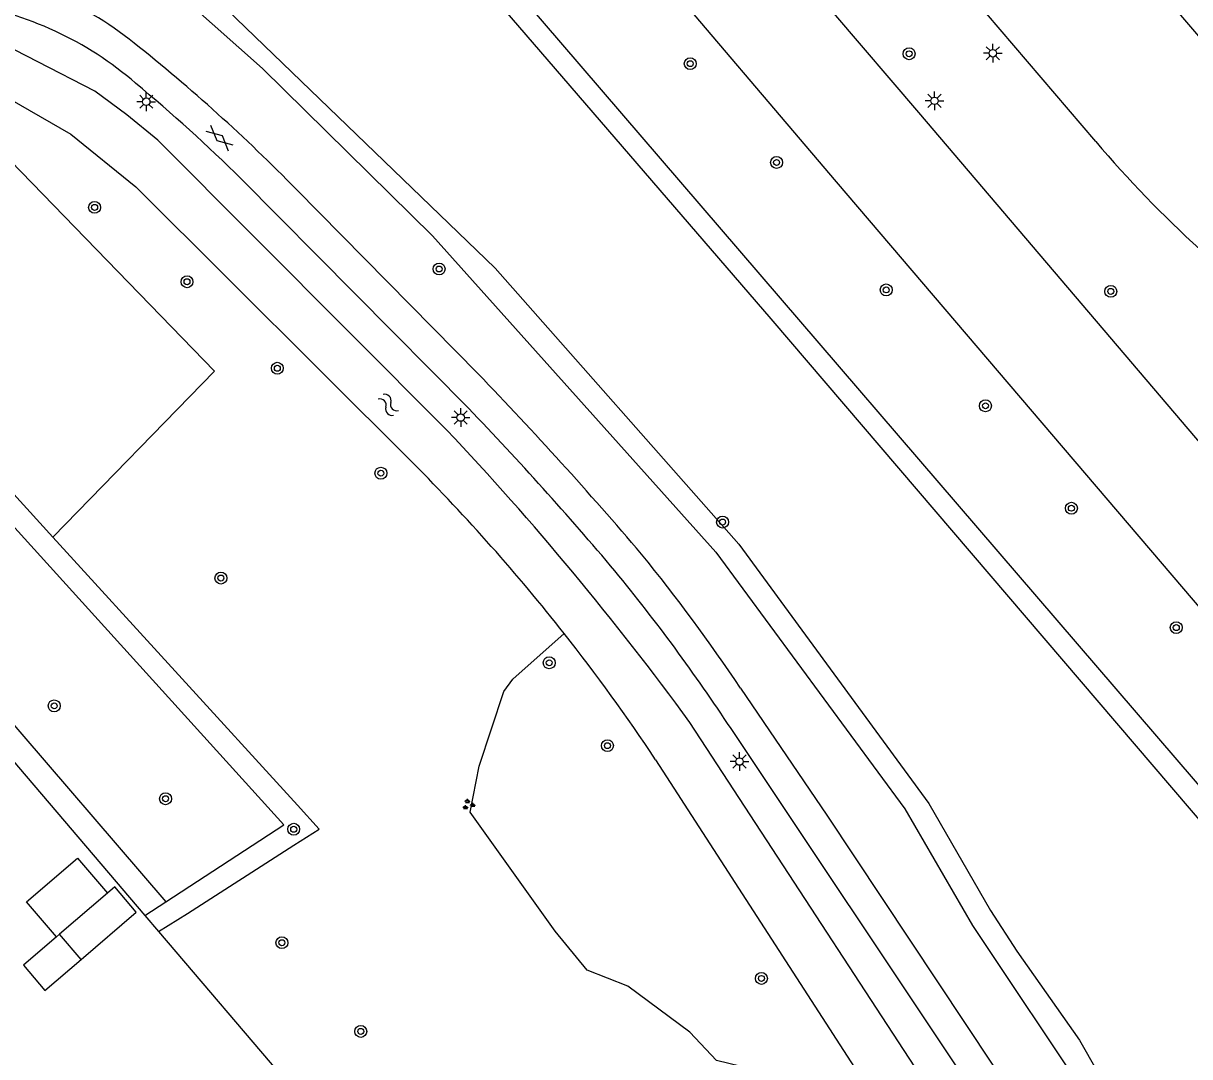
# Model space of a CAD drawing. Extents: x 131000 to 133013, y 393000 to 396501.
# Drawn here: x 131629.4 to 131707.7, y 395798 to 395867.3 of the extents above; entities that cross this region are included whole.
import ezdxf

# ---------------------------------------------------------------- set-up
doc = ezdxf.new("R2010")
doc.units = 0
for name, color, linetype in [('gg-afsc-hekwerk', 7, 'Continuous'), ('gg-bbg-gedigitaliseerde bijgebouw', 7, 'Continuous'), ('gg-bbg-luifel en loopbrug', 7, 'Continuous'), ('gg-knt-verharding', 7, 'Continuous'), ('gg-kntw-bovenkant insteek waterloop', 7, 'Continuous'), ('gt-grn-groengrens', 7, 'Continuous'), ('gt-symb-boom', 7, 'Continuous'), ('gt-symb-gesloten verharding', 7, 'Continuous'), ('gt-symb-groenvak', 7, 'Continuous'), ('gt-symb-lichtmast', 7, 'Continuous'), ('gt-symb-watersymbool', 7, 'Continuous')]:
    doc.layers.add(name, color=color, linetype=linetype)

# ---------------------------------------------------------------- blocks, each defined once
blk = doc.blocks.new('gt0-BOOM')
at = {"layer": 'gt-symb-boom'}
for radius in [0.4, 0.2]:
    blk.add_circle((0, 0), radius, dxfattribs=at)
blk = doc.blocks.new('gt0-LMAST')
at = {"layer": 'gt-symb-lichtmast'}
for p, q in [((-0.182, 0.173), (-0.447, 0.438)), ((-0.005, 0.246), (-0.005, 0.621)), ((0.172, 0.173), (0.437, 0.438)), ((-0.255, -0.004), (-0.63, -0.004)), ((-0.182, -0.181), (-0.447, -0.446)), ((-0.005, -0.254), (-0.005, -0.629)), ((0.437, -0.446), (0.172, -0.181)), ((0.245, -0.004), (0.62, -0.004))]:
    blk.add_line(p, q, dxfattribs=at)
blk.add_circle((-0.005, -0.004), 0.25, dxfattribs=at)
blk = doc.blocks.new('gt0-WA')
at = {"layer": 'gt-symb-watersymbool'}
for centre, start, end in [((-0.323, 0.022), 28.07249, 151.92751), ((0.427, 0.422), 208.07248, 331.92751), ((-0.323, -0.428), 28.07249, 151.92751), ((0.427, -0.028), 208.07248, 331.92751)]:
    blk.add_arc(centre, 0.425, start, end, dxfattribs=at)
blk = doc.blocks.new('gt0-GESVH1')
at = {"layer": 'gt-symb-gesloten verharding'}
for p, q in [((-0.992, -0.261), (0.008, 0.239)), ((0.008, -0.261), (-0.992, 0.239)), ((0.008, 0.239), (1.008, -0.261)), ((1.008, 0.239), (0.008, -0.261))]:
    blk.add_line(p, q, dxfattribs=at)
blk = doc.blocks.new('gt0-GRVAK')
at = {"layer": 'gt-symb-groenvak'}
for p, q in [((-0.11, 0.189), (-0.228, 0.24)), ((-0.182, 0.153), (0.088, 0.153)), ((-0.091, 0.211), (-0.156, 0.322)), ((-0.047, 0.214), (-0.047, 0.393)), ((-0.004, 0.211), (0.061, 0.322)), ((0.015, 0.189), (0.133, 0.24)), ((0.262, -0.052), (0.197, 0.059)), ((0.305, -0.049), (0.305, 0.13)), ((0.349, -0.052), (0.414, 0.059)), ((-0.245, -0.228), (-0.363, -0.177)), ((-0.318, -0.264), (-0.047, -0.264)), ((-0.226, -0.206), (-0.291, -0.095)), ((-0.183, -0.203), (-0.183, -0.024)), ((-0.139, -0.206), (-0.074, -0.095)), ((-0.12, -0.228), (-0.002, -0.177)), ((0.243, -0.074), (0.125, -0.023)), ((0.17, -0.11), (0.441, -0.11)), ((0.368, -0.074), (0.486, -0.023))]:
    blk.add_line(p, q, dxfattribs=at)

msp = doc.modelspace()

# ---------------------------------------------------------------- linework, layer by layer
at = {"layer": 'gg-afsc-hekwerk'}
for p, q in [((131622.822, 395824.791), (131637.591, 395807.476)), ((131637.591, 395807.476), (131638.508, 395806.402)), ((131638.508, 395806.402), (131658.148, 395783.377))]:
    msp.add_line(p, q, dxfattribs=at)
at = {"layer": 'gg-bbg-gedigitaliseerde bijgebouw'}
for p, q in [((131631.86, 395806.22), (131631.659, 395806.047)), ((131633.31, 395804.53), (131631.86, 395806.22))]:
    msp.add_line(p, q, dxfattribs=at)
msp.add_lwpolyline([(131631.659, 395806.047), (131629.44, 395804.14), (131630.88, 395802.45), (131633.31, 395804.53)], dxfattribs=at)
at = {"layer": 'gg-bbg-luifel en loopbrug'}
msp.add_line((131635.078, 395808.979), (131631.86, 395806.22), dxfattribs=at)
for points in [[(131631.659, 395806.047), (131629.65, 395808.391), (131633.07, 395811.322), (131635.078, 395808.979)], [(131633.31, 395804.53), (131637.014, 395807.705), (131635.565, 395809.396), (131635.078, 395808.979)]]:
    msp.add_lwpolyline(points, dxfattribs=at)
at = {"layer": 'gg-knt-verharding'}
for p, q in [((131701.365, 395859.347), (131672.559, 395893.098)), ((131644.049, 395856.849), (131659.296, 395841.47)), ((131647.761, 395856.13), (131659.936, 395843.785)), ((131693.397, 395795.316), (131676.901, 395820.007))]:
    msp.add_line(p, q, dxfattribs=at)
for points in [[(131730.254, 395840.788), (131703.188, 395872.385), (131664.189, 395918.069), (131653.02, 395931.108)], [(131634.341, 395914.74), (131645.381, 395901.978), (131683.957, 395856.657), (131742.762, 395787.763), (131781.537, 395742.437), (131820.845, 395696.358), (131898.684, 395605.153), (131954.265, 395539.868)], [(131666.664, 395887.952), (131689.469, 395861.304), (131728.558, 395815.422), (131748.094, 395792.513), (131786.879, 395747.063), (131826.211, 395701.066), (131865.188, 395655.303), (131904.155, 395609.641), (131938.717, 395569.164)], [(131677.541, 395822.717), (131683.325, 395814.21), (131694.471, 395797.454)]]:
    msp.add_lwpolyline(points, dxfattribs=at)
for centre, radius, start, end in [((131623.273, 395849.22), 21.552, 50.91398, 86.32885), ((131621.867, 395845.818), 23.072, 49.1078, 81.14709), ((131564.632, 395774.799), 116.298, 44.37352, 51.6056), ((131564.515, 395776.139), 113.313, 45.42034, 50.25023), ((131760.8, 395909.861), 78.001, 220.36123, 227.73151), ((131468.192, 395658.84), 266.403, 40.45573, 43.966), ((131496.98, 395685.387), 225.185, 40.14415, 43.87845), ((131572.732, 395752.162), 126.345, 33.94759, 39.01455), ((131571.589, 395750.528), 126.166, 33.41454, 39.37489)]:
    msp.add_arc(centre, radius, start, end, dxfattribs=at)
at = {"layer": 'gg-kntw-bovenkant insteek waterloop'}
msp.add_line((131671.839, 395817.915), (131685.427, 395796.917), dxfattribs=at)
for points in [[(131657.827, 395840.036), (131638.449, 395859.442), (131636.386, 395861.133), (131634.244, 395862.723), (131626.576, 395866.659), (131625.119, 395864.16), (131632.634, 395859.851), (131636.98, 395856.319), (131655.597, 395837.773)], [(131685.427, 395796.917), (131690.64, 395788.86), (131693.27, 395787.664), (131693.658, 395790.56), (131674.148, 395820.414)]]:
    msp.add_lwpolyline(points, dxfattribs=at)
for centre, radius, start, end in [((131508.014, 395698.828), 205.873, 36.19887, 43.3065), ((131563.724, 395746.057), 129.817, 38.21685, 44.951), ((131563.622, 395745.986), 129.942, 33.61099, 38.21367)]:
    msp.add_arc(centre, radius, start, end, dxfattribs=at)
at = {"layer": 'gt-grn-groengrens'}
for p, q in [((131921.034, 395568.604), (131637.223, 395898.894)), ((131631.424, 395832.828), (131610.628, 395855.609)), ((131601.947, 395851.483), (131638.993, 395808.389)), ((131637.591, 395807.476), (131638.993, 395808.389))]:
    msp.add_line(p, q, dxfattribs=at)
for points in [[(131637.223, 395898.894), (131633.883, 395888.876), (131629.538, 395878.736), (131627.184, 395874.209), (131637.143, 395871.674), (131645.472, 395864.25), (131656.88, 395853.023), (131675.893, 395831.837), (131688.569, 395814.635), (131693.092, 395806.807), (131700.941, 395795.044)], [(131814.587, 395690.103), (131774.738, 395736.526), (131729.639, 395788.949), (131679.589, 395847.477), (131637.745, 395895.966), (131635.847, 395889.456), (131629.539, 395875.282), (131638.152, 395872.976), (131661.075, 395850.867), (131677.419, 395832.353), (131690.169, 395814.992), (131694.306, 395807.803), (131696.069, 395805.09), (131700.274, 395799.122), (131706.106, 395788.882), (131713.634, 395773.08), (131720.28, 395757.007), (131729.775, 395732.457), (131732.08, 395728.523), (131740.626, 395711.976), (131745.508, 395704.041), (131755.206, 395688.511), (131775.823, 395662.672), (131777.076, 395661.489)], [(131631.424, 395832.828), (131642.263, 395843.953), (131621.356, 395865.468), (131610.628, 395855.609)], [(131638.993, 395808.389), (131646.913, 395813.545), (131607.162, 395857.377), (131601.947, 395851.483)], [(131638.508, 395806.402), (131640.458, 395807.607), (131647.582, 395812.192), (131649.272, 395813.256), (131647.825, 395814.861), (131631.424, 395832.828)], [(131685.427, 395796.917), (131680.798, 395796.564), (131675.926, 395797.753), (131674.143, 395799.655), (131669.984, 395802.746), (131667.251, 395803.815), (131665.112, 395806.431), (131659.407, 395814.395), (131660.002, 395817.486), (131661.665, 395822.479), (131662.26, 395823.311), (131665.718, 395826.367)]]:
    msp.add_lwpolyline(points, dxfattribs=at)

# ---------------------------------------------------------------- block references
at = {"layer": 'gt-symb-boom'}
for p in [(131688.848, 395865.234), (131674.166, 395864.57), (131679.957, 395857.949), (131634.219, 395854.939), (131657.325, 395850.808), (131640.416, 395849.956), (131687.307, 395849.406), (131702.372, 395849.309), (131646.473, 395844.153), (131693.968, 395841.639), (131653.417, 395837.121), (131699.73, 395834.772), (131676.335, 395833.847), (131642.688, 395830.092), (131706.763, 395826.769), (131664.708, 395824.412), (131631.508, 395821.527), (131668.614, 395818.859), (131638.975, 395815.301), (131647.571, 395813.253), (131646.779, 395805.653), (131678.94, 395803.257), (131652.07, 395799.709)]:
    msp.add_blockref('gt0-BOOM', p, dxfattribs=at)
at = {"layer": 'gt-symb-gesloten verharding', "rotation": -41.229049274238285}
msp.add_blockref('gt0-GESVH1', (131642.601, 395859.592), dxfattribs=at)
at = {"layer": 'gt-symb-groenvak'}
msp.add_blockref('gt0-GRVAK', (131659.274, 395814.904), dxfattribs=at)
at = {"layer": 'gt-symb-lichtmast'}
for p in [(131694.468, 395865.27), (131690.552, 395862.082), (131637.688, 395862.024), (131658.775, 395840.853), (131677.478, 395817.796)]:
    msp.add_blockref('gt0-LMAST', p, dxfattribs=at)
at = {"layer": 'gt-symb-watersymbool', "rotation": -46.29643001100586}
msp.add_blockref('gt0-WA', (131653.885, 395841.74), dxfattribs=at)

doc.saveas('drawing.dxf')
